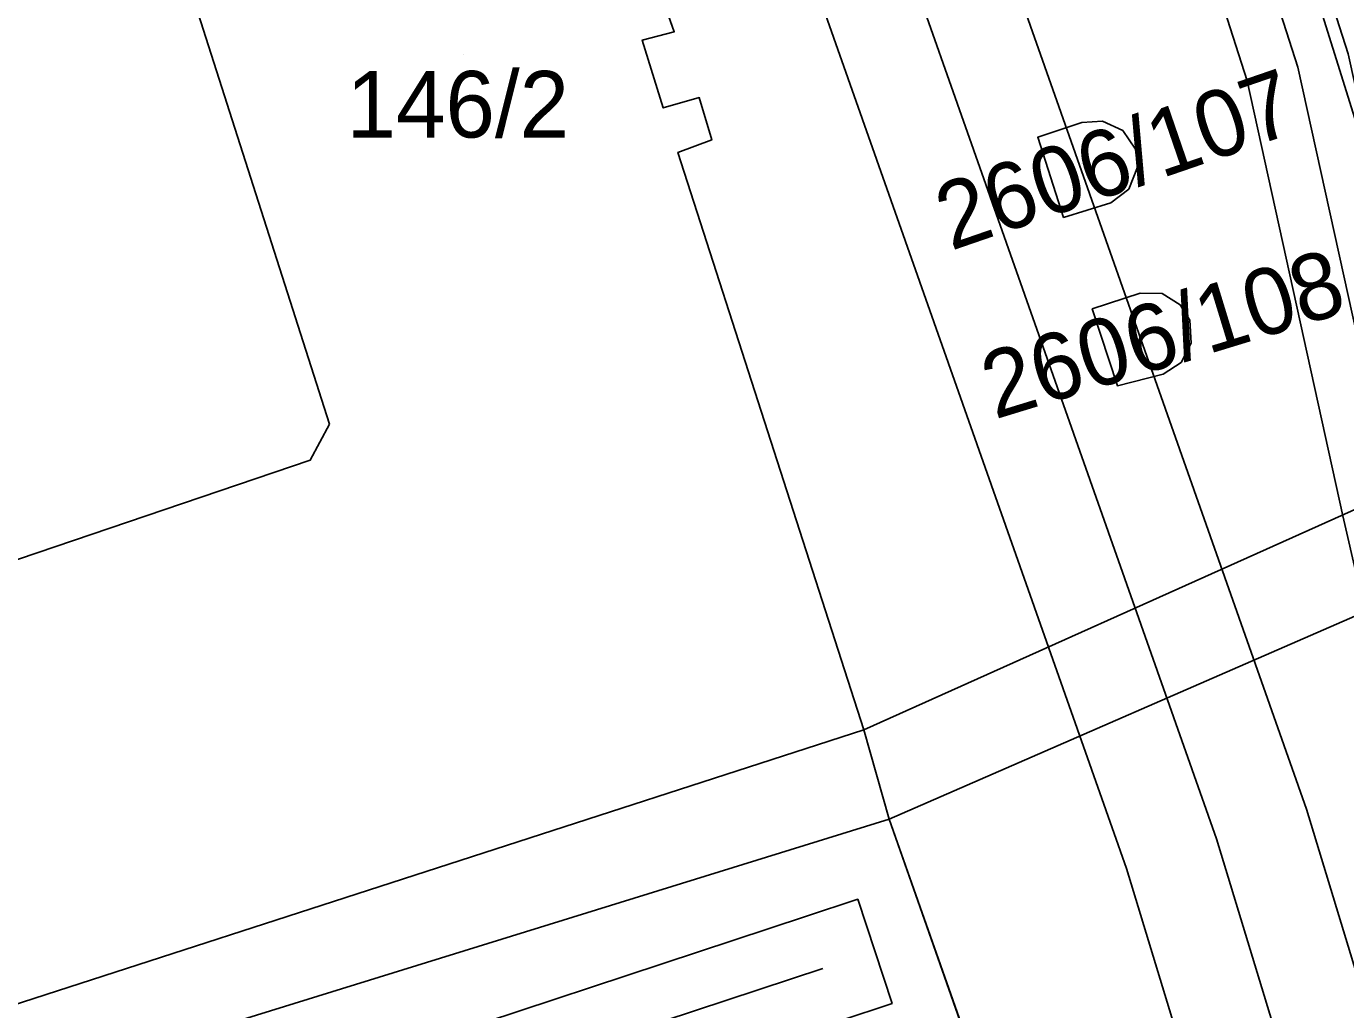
# Model space of a CAD drawing. Extents: x -263423 to -261326, y -1240067 to -1237864.
# Drawn here: x -262739.62 to -262699.95, y -1239884.91 to -1239855.36 of the extents above; entities that cross this region are included whole.
import ezdxf

# ---------------------------------------------------------------- set-up
doc = ezdxf.new("R2010")
doc.units = 0
for name, color, linetype in [('body_kn', 7, 'Continuous'), ('kladpar_druhypozemkov', 7, 'Continuous'), ('kladpar_hranice', 7, 'Continuous'), ('kladpar_parcelnecisla', 7, 'Continuous'), ('kladpar_plochy', 7, 'Continuous'), ('linie', 7, 'Continuous'), ('tarchy_linie', 7, 'Continuous'), ('zappar_hrandruhpozemk', 7, 'Continuous')]:
    doc.layers.add(name, color=color, linetype=linetype)

msp = doc.modelspace()

# ---------------------------------------------------------------- linework, layer by layer
at = {"layer": 'body_kn'}
for p, q in [((-262720.14, -1239855.52), (-262720.14, -1239855.52)), ((-262721.1, -1239855.77), (-262721.1, -1239855.77)), ((-262701.39, -1239856.59), (-262701.39, -1239856.59)), ((-262702.91, -1239857), (-262702.91, -1239857)), ((-262719.39, -1239857.5), (-262719.39, -1239857.5)), ((-262720.47, -1239857.81), (-262720.47, -1239857.81)), ((-262707.88, -1239858.25), (-262707.88, -1239858.25)), ((-262707.26, -1239858.21), (-262707.26, -1239858.21)), ((-262719.01, -1239858.77), (-262719.01, -1239858.77)), ((-262709.21, -1239858.69), (-262709.21, -1239858.69)), ((-262706.65, -1239858.49), (-262706.65, -1239858.49)), ((-262720.03, -1239859.15), (-262720.03, -1239859.15)), ((-262706.27, -1239859.05), (-262706.27, -1239859.05)), ((-262706.21, -1239859.59), (-262706.21, -1239859.59)), ((-262706.47, -1239860.25), (-262706.47, -1239860.25)), ((-262707.01, -1239860.66), (-262707.01, -1239860.66)), ((-262708.43, -1239861.1), (-262708.43, -1239861.1)), ((-262708.43, -1239861.1), (-262708.43, -1239861.1)), ((-262706.13, -1239863.38), (-262706.13, -1239863.38)), ((-262705.47, -1239863.39), (-262705.47, -1239863.39)), ((-262707.57, -1239863.85), (-262707.57, -1239863.85)), ((-262707.57, -1239863.85), (-262707.57, -1239863.85)), ((-262704.92, -1239863.73), (-262704.92, -1239863.73)), ((-262704.63, -1239864.19), (-262704.63, -1239864.19)), ((-262704.59, -1239864.88), (-262704.59, -1239864.88)), ((-262704.89, -1239865.46), (-262704.89, -1239865.46)), ((-262705.44, -1239865.81), (-262705.44, -1239865.81)), ((-262706.81, -1239866.16), (-262706.81, -1239866.16)), ((-262730.51, -1239867.32), (-262730.51, -1239867.32)), ((-262731.09, -1239868.4), (-262731.09, -1239868.4)), ((-262700.03, -1239870.07), (-262700.03, -1239870.07)), ((-262714.44, -1239876.51), (-262714.44, -1239876.51)), ((-262701.12, -1239878.89), (-262701.12, -1239878.89)), ((-262713.68, -1239879.19), (-262713.68, -1239879.19)), ((-262713.68, -1239879.19), (-262713.68, -1239879.19)), ((-262703.83, -1239879.78), (-262703.83, -1239879.78)), ((-262706.54, -1239880.67), (-262706.54, -1239880.67)), ((-262714.62, -1239881.6), (-262714.62, -1239881.6)), ((-262716.19, -1239882.12), (-262716.19, -1239882.12)), ((-262715.67, -1239883.68), (-262715.67, -1239883.68)), ((-262713.59, -1239884.73), (-262713.59, -1239884.73))]:
    msp.add_line(p, q, dxfattribs=at)
at = {"layer": 'kladpar_druhypozemkov'}
for p, q in [((-262726.48, -1239856.2), (-262726.48, -1239856.2)), ((-262707.89, -1239859.47), (-262707.89, -1239859.47)), ((-262706.24, -1239864.64), (-262706.24, -1239864.64))]:
    msp.add_line(p, q, dxfattribs=at)
at = {"layer": 'kladpar_hranice'}
for points in [[(-262710.21, -1239889.03), (-262713.68, -1239879.19), (-262714.44, -1239876.51), (-262720.03, -1239859.15), (-262719.01, -1239858.77), (-262719.39, -1239857.5), (-262720.47, -1239857.81), (-262721.1, -1239855.77), (-262720.14, -1239855.52), (-262720.59, -1239854.24), (-262721.61, -1239854.49), (-262726.83, -1239838.6), (-262733.56, -1239818.12), (-262737.14, -1239807.47)], [(-262726.83, -1239838.6), (-262721.61, -1239854.49), (-262720.59, -1239854.24), (-262720.14, -1239855.52), (-262721.1, -1239855.77), (-262720.47, -1239857.81), (-262719.39, -1239857.5), (-262719.01, -1239858.77), (-262720.03, -1239859.15), (-262714.44, -1239876.51), (-262740.08, -1239884.8), (-262744.29, -1239871.79), (-262749.76, -1239855.2), (-262752.66, -1239846.9), (-262726.83, -1239838.6)], [(-262708.43, -1239861.1), (-262709.21, -1239858.69), (-262707.88, -1239858.25), (-262707.26, -1239858.21), (-262706.65, -1239858.49), (-262706.27, -1239859.05), (-262706.21, -1239859.59), (-262706.47, -1239860.25), (-262707.01, -1239860.66), (-262708.43, -1239861.1)], [(-262709.21, -1239858.69), (-262708.43, -1239861.1), (-262707.01, -1239860.66), (-262706.47, -1239860.25), (-262706.21, -1239859.59), (-262706.27, -1239859.05), (-262706.65, -1239858.49), (-262707.26, -1239858.21), (-262707.88, -1239858.25), (-262709.21, -1239858.69)], [(-262707.57, -1239863.85), (-262706.13, -1239863.38), (-262705.47, -1239863.39), (-262704.92, -1239863.73), (-262704.63, -1239864.19), (-262704.59, -1239864.88), (-262704.89, -1239865.46), (-262705.44, -1239865.81), (-262706.81, -1239866.16), (-262707.57, -1239863.85)], [(-262706.13, -1239863.38), (-262707.57, -1239863.85), (-262706.81, -1239866.16), (-262705.44, -1239865.81), (-262704.89, -1239865.46), (-262704.59, -1239864.88), (-262704.63, -1239864.19), (-262704.92, -1239863.73), (-262705.47, -1239863.39), (-262706.13, -1239863.38)], [(-262740.08, -1239884.8), (-262714.44, -1239876.51), (-262713.68, -1239879.19), (-262710.21, -1239889.03), (-262709.34, -1239891.5), (-262708.46, -1239893.93), (-262712.22, -1239895.06), (-262712.1, -1239895.38), (-262722.43, -1239898.58), (-262722.55, -1239898.33), (-262727.02, -1239899.71), (-262726.89, -1239899.96), (-262729.13, -1239900.65), (-262729.25, -1239900.34), (-262730.21, -1239900.59), (-262730.08, -1239900.91), (-262737.35, -1239903.17), (-262739.46, -1239903.86), (-262740.03, -1239903.98)]]:
    msp.add_lwpolyline(points, dxfattribs=at)
at = {"layer": 'kladpar_plochy'}
for p, q in [((-262720.14, -1239855.52), (-262720.59, -1239854.24)), ((-262721.1, -1239855.77), (-262720.14, -1239855.52)), ((-262720.47, -1239857.81), (-262721.1, -1239855.77)), ((-262719.39, -1239857.5), (-262720.47, -1239857.81)), ((-262719.01, -1239858.77), (-262719.39, -1239857.5)), ((-262707.88, -1239858.25), (-262709.21, -1239858.69)), ((-262707.26, -1239858.21), (-262707.88, -1239858.25)), ((-262706.65, -1239858.49), (-262707.26, -1239858.21)), ((-262720.03, -1239859.15), (-262719.01, -1239858.77)), ((-262709.21, -1239858.69), (-262708.43, -1239861.1)), ((-262706.27, -1239859.05), (-262706.65, -1239858.49)), ((-262714.44, -1239876.51), (-262720.03, -1239859.15)), ((-262706.21, -1239859.59), (-262706.27, -1239859.05)), ((-262706.47, -1239860.25), (-262706.21, -1239859.59)), ((-262707.01, -1239860.66), (-262706.47, -1239860.25)), ((-262708.43, -1239861.1), (-262707.01, -1239860.66)), ((-262706.13, -1239863.38), (-262707.57, -1239863.85)), ((-262705.47, -1239863.39), (-262706.13, -1239863.38)), ((-262704.92, -1239863.73), (-262705.47, -1239863.39)), ((-262707.57, -1239863.85), (-262706.81, -1239866.16)), ((-262704.63, -1239864.19), (-262704.92, -1239863.73)), ((-262704.59, -1239864.88), (-262704.63, -1239864.19)), ((-262704.89, -1239865.46), (-262704.59, -1239864.88)), ((-262705.44, -1239865.81), (-262704.89, -1239865.46)), ((-262706.81, -1239866.16), (-262705.44, -1239865.81)), ((-262713.68, -1239879.19), (-262714.44, -1239876.51)), ((-262710.21, -1239889.03), (-262713.68, -1239879.19))]:
    msp.add_line(p, q, dxfattribs=at)
for points in [[(-262726.83, -1239838.6), (-262721.61, -1239854.49), (-262720.59, -1239854.24), (-262720.14, -1239855.52), (-262721.1, -1239855.77), (-262720.47, -1239857.81), (-262719.39, -1239857.5), (-262719.01, -1239858.77), (-262720.03, -1239859.15), (-262714.44, -1239876.51), (-262740.08, -1239884.8), (-262744.29, -1239871.79), (-262749.76, -1239855.2), (-262752.66, -1239846.9)], [(-262708.43, -1239861.1), (-262709.21, -1239858.69), (-262707.88, -1239858.25), (-262707.26, -1239858.21), (-262706.65, -1239858.49), (-262706.27, -1239859.05), (-262706.21, -1239859.59), (-262706.47, -1239860.25), (-262707.01, -1239860.66)], [(-262707.57, -1239863.85), (-262706.13, -1239863.38), (-262705.47, -1239863.39), (-262704.92, -1239863.73), (-262704.63, -1239864.19), (-262704.59, -1239864.88), (-262704.89, -1239865.46), (-262705.44, -1239865.81), (-262706.81, -1239866.16)]]:
    msp.add_lwpolyline(points, close=True, dxfattribs=at)
msp.add_lwpolyline([(-262740.08, -1239884.8), (-262714.44, -1239876.51), (-262713.68, -1239879.19), (-262710.21, -1239889.03), (-262709.34, -1239891.5), (-262708.46, -1239893.93), (-262712.22, -1239895.06), (-262712.1, -1239895.38), (-262722.43, -1239898.58), (-262722.55, -1239898.33), (-262727.02, -1239899.71), (-262726.89, -1239899.96), (-262729.13, -1239900.65), (-262729.25, -1239900.34), (-262730.21, -1239900.59), (-262730.08, -1239900.91), (-262737.35, -1239903.17), (-262739.46, -1239903.86), (-262740.03, -1239903.98)], dxfattribs=at)
at = {"layer": 'linie'}
msp.add_lwpolyline([(-262521.46, -1239790.07), (-262540.33, -1239798.65), (-262560.41, -1239807.74), (-262562.89, -1239808.81), (-262563.41, -1239809.03), (-262572.52, -1239812.91), (-262575.06, -1239814.02), (-262575.26, -1239814.11), (-262577.3, -1239815.05), (-262595.03, -1239823), (-262607.52, -1239828.24), (-262633.99, -1239840.42), (-262649.81, -1239847.42), (-262651.98, -1239848.49), (-262671.94, -1239857.45), (-262714.44, -1239876.51), (-262740.08, -1239884.8)], dxfattribs=at)
at = {"layer": 'tarchy_linie'}
for points in [[(-262657.08, -1239929.21), (-262646.38, -1239963), (-262674.82, -1239975.1), (-262703.83, -1239879.78), (-262739.61, -1239778.33), (-262778.19, -1239688.87), (-262817.29, -1239598.81)], [(-262700.29, -1239764.57), (-262673.55, -1239867.4), (-262671.15, -1239874.98), (-262672.59, -1239875.61), (-262673.88, -1239876.15), (-262673.93, -1239876.17), (-262674.7, -1239876.81), (-262675.21, -1239877.57), (-262675.53, -1239878.4), (-262675.54, -1239879.16), (-262675.41, -1239879.86), (-262662.51, -1239914.58), (-262657.08, -1239929.21), (-262650.11, -1239948.02), (-262649.29, -1239949.42), (-262648.47, -1239950.57), (-262647.52, -1239951.53), (-262646.71, -1239952.19), (-262642.79, -1239964.57), (-262676.62, -1239978.96), (-262706.54, -1239880.67), (-262742.27, -1239779.37)], [(-262733.86, -1239786.06), (-262731.31, -1239790.5), (-262727.77, -1239796.86), (-262723.05, -1239806.16), (-262717.47, -1239818.88), (-262715.31, -1239824.82), (-262709.31, -1239838.88), (-262708.04, -1239840.99), (-262702.91, -1239857), (-262700.03, -1239870.07), (-262696.82, -1239883.99), (-262694.57, -1239893.97), (-262689.49, -1239914.36), (-262686.73, -1239925.28), (-262678.36, -1239950.89), (-262673.78, -1239965.52), (-262673.54, -1239968), (-262672.3, -1239970.93), (-262673.02, -1239971.24), (-262701.12, -1239878.89), (-262733.86, -1239786.06)], [(-262701.41, -1239808.43), (-262691.04, -1239850.16), (-262687.88, -1239853.77), (-262683.02, -1239868.8), (-262675.02, -1239891.62), (-262660.7, -1239928.6), (-262653.54, -1239953.87), (-262651.61, -1239958.73), (-262670.45, -1239967.28), (-262670.68, -1239964.9), (-262675.36, -1239949.93), (-262683.71, -1239924.4), (-262686.43, -1239913.6), (-262691.51, -1239893.25), (-262693.74, -1239883.29), (-262696.95, -1239869.37), (-262699.87, -1239856.18), (-262705.16, -1239839.69), (-262706.49, -1239837.44), (-262712.37, -1239823.66), (-262714.55, -1239817.7), (-262720.21, -1239804.82)], [(-262699.88, -1239808.04), (-262689.6, -1239849.41), (-262686.48, -1239852.98), (-262681.53, -1239868.3), (-262673.54, -1239891.07), (-262659.2, -1239928.1), (-262652.05, -1239953.36), (-262649.56, -1239959.61), (-262671.22, -1239969.44), (-262672, -1239967.61), (-262672.23, -1239965.21), (-262676.86, -1239950.41), (-262685.22, -1239924.84), (-262687.96, -1239913.98), (-262693.04, -1239893.61), (-262695.28, -1239883.64), (-262698.49, -1239869.72), (-262701.39, -1239856.59), (-262706.6, -1239840.34), (-262707.9, -1239838.16), (-262713.84, -1239824.24), (-262716.01, -1239818.29), (-262721.63, -1239805.49)], [(-262744.13, -1239891.33), (-262716.19, -1239882.12), (-262714.62, -1239881.6), (-262713.59, -1239884.73), (-262715.16, -1239885.25), (-262743.09, -1239894.45)], [(-262823.42, -1239920.25), (-262783.59, -1239906.44), (-262743.61, -1239892.89), (-262715.67, -1239883.68)]]:
    msp.add_lwpolyline(points, dxfattribs=at)
at = {"layer": 'zappar_hrandruhpozemk'}
for p, q in [((-262735.79, -1239850.8), (-262730.51, -1239867.32)), ((-262713.68, -1239879.19), (-262695.55, -1239871.29))]:
    msp.add_line(p, q, dxfattribs=at)
for points in [[(-262715.29, -1239808.21), (-262695.55, -1239871.29), (-262693.57, -1239870.45)], [(-262730.51, -1239867.32), (-262731.09, -1239868.4), (-262743.15, -1239872.49), (-262744.29, -1239871.79)], [(-262713.68, -1239879.19), (-262764.39, -1239894.89), (-262811.6, -1239909.59)]]:
    msp.add_lwpolyline(points, dxfattribs=at)

# ---------------------------------------------------------------- texts
at = {"layer": 'kladpar_parcelnecisla'}
msp.add_text('146/2', height=2, dxfattribs=at).set_placement((-262729.996, -1239858.7))
for s, rotation, p in [('2606/107', 19, (-262711.823, -1239862.113)), ('2606/108', 17, (-262710.501, -1239867.179))]:
    msp.add_text(s, height=2, rotation=rotation, dxfattribs=at).set_placement(p)

doc.saveas('drawing.dxf')
